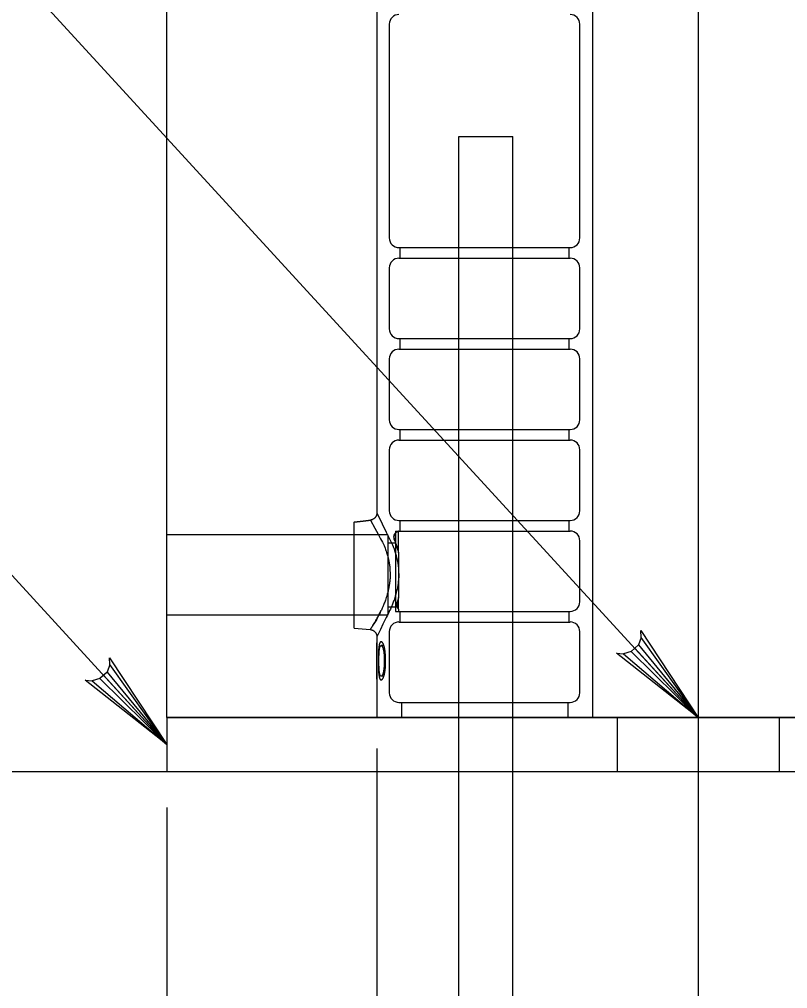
# Model space of a CAD drawing. Extents: x 641328 to 643024, y 298283 to 300065.
# Drawn here: x 641766.11 to 641794.51, y 298994.6 to 299030.41 of the extents above; entities that cross this region are included whole.
import ezdxf

# ---------------------------------------------------------------- set-up
doc = ezdxf.new("R2010")
doc.units = 0
doc.layers.add('2', color=7, linetype='Continuous')

msp = doc.modelspace()

# ---------------------------------------------------------------- linework, layer by layer
at = {"layer": '2'}
for p, q in [((641791.205, 299067.66), (641791.205, 298931.761)), ((641779.322, 299051.082), (641779.322, 299012.175)), ((641787.289, 299051.082), (641787.289, 299004.614)), ((641791.205, 299004.614), (641759.109, 299039.596)), ((641779.785, 299022.335), (641779.785, 299030.235)), ((641786.826, 299022.335), (641786.826, 299030.235)), ((641782.354, 298970.753), (641782.354, 299026.087)), ((641782.354, 299026.087), (641784.354, 299026.087)), ((641784.354, 298970.753), (641784.354, 299026.087)), ((641771.565, 299003.614), (641754.017, 299022.739)), ((641780.14, 299021.98), (641786.47, 299021.98)), ((641780.18, 299021.588), (641780.18, 299021.98)), ((641786.431, 299021.588), (641786.431, 299021.98)), ((641780.14, 299021.588), (641786.47, 299021.588)), ((641779.785, 299018.974), (641779.785, 299021.232)), ((641786.826, 299018.974), (641786.826, 299021.232)), ((641780.14, 299018.619), (641786.47, 299018.619)), ((641780.18, 299018.226), (641780.18, 299018.619)), ((641786.431, 299018.226), (641786.431, 299018.619)), ((641780.14, 299018.226), (641786.47, 299018.226)), ((641779.785, 299015.613), (641779.785, 299017.871)), ((641786.826, 299015.613), (641786.826, 299017.871)), ((641780.14, 299015.257), (641786.47, 299015.257)), ((641780.18, 299014.865), (641780.18, 299015.257)), ((641786.431, 299014.865), (641786.431, 299015.257)), ((641780.14, 299014.865), (641786.47, 299014.865)), ((641779.785, 299012.252), (641779.785, 299014.51)), ((641786.826, 299012.252), (641786.826, 299014.51)), ((641778.482, 299008.552), (641778.482, 299011.838)), ((641780.14, 299011.896), (641786.47, 299011.896)), ((641780.18, 299011.504), (641780.18, 299011.896)), ((641786.431, 299011.504), (641786.431, 299011.896)), ((641778.482, 299011.362), (641771.565, 299011.362)), ((641779.734, 299011.362), (641778.482, 299011.362)), ((641779.734, 299011.362), (641779.734, 299009.878)), ((641780.012, 299011.504), (641780.012, 299010.02)), ((641780.012, 299011.504), (641780.126, 299011.504)), ((641780.126, 299010.702), (641780.126, 299011.498)), ((641780.14, 299011.504), (641786.47, 299011.504)), ((641780.012, 299011.059), (641779.734, 299011.059)), ((641786.826, 299008.891), (641786.826, 299011.149)), ((641780.126, 299010.702), (641780.126, 299009.053)), ((641779.734, 299009.878), (641779.734, 299008.393)), ((641780.012, 299010.02), (641780.012, 299008.536)), ((641780.126, 299008.614), (641780.126, 299009.053)), ((641778.482, 299008.393), (641771.565, 299008.393)), ((641778.482, 299007.917), (641778.482, 299008.552)), ((641778.482, 299008.393), (641778.482, 299008.552)), ((641779.734, 299008.393), (641778.482, 299008.393)), ((641780.012, 299008.696), (641779.734, 299008.696)), ((641780.012, 299008.536), (641780.126, 299008.536)), ((641780.14, 299008.535), (641786.47, 299008.535)), ((641780.18, 299008.143), (641780.18, 299008.535)), ((641786.431, 299008.143), (641786.431, 299008.535)), ((641780.14, 299008.143), (641786.47, 299008.143)), ((641778.482, 299007.917), (641779.08, 299007.865)), ((641779.785, 299005.53), (641779.785, 299007.788)), ((641786.826, 299005.53), (641786.826, 299007.788)), ((641789.095, 299007.574), (641789.084, 299007.824)), ((641789.084, 299007.824), (641791.205, 299004.614)), ((641779.322, 299007.599), (641779.322, 299007.377)), ((641779.326, 299007.377), (641779.322, 299007.377)), ((641779.326, 299006.037), (641779.326, 299007.377)), ((641789.095, 299007.574), (641788.991, 299007.295)), ((641791.205, 299004.614), (641789.095, 299007.574)), ((641779.322, 299007.24), (641779.322, 299006.037)), ((641779.322, 299007.24), (641779.322, 299004.614)), ((641779.326, 299007.24), (641779.322, 299007.24)), ((641779.322, 299007.24), (641779.322, 299007.24)), ((641779.582, 299007.274), (641779.481, 299007.274)), ((641791.205, 299004.614), (641788.183, 299006.994)), ((641788.183, 299006.994), (641788.445, 299006.968)), ((641788.724, 299007.05), (641788.445, 299006.968)), ((641788.445, 299006.968), (641791.205, 299004.614)), ((641788.991, 299007.295), (641788.724, 299007.05)), ((641791.205, 299004.614), (641788.724, 299007.05)), ((641791.205, 299004.614), (641788.857, 299007.173)), ((641788.991, 299007.295), (641791.205, 299004.614)), ((641769.455, 299006.574), (641769.444, 299006.824)), ((641769.444, 299006.824), (641771.565, 299003.614)), ((641779.4, 299006.706), (641779.378, 299006.706)), ((641779.646, 299006.707), (641779.597, 299006.707)), ((641769.351, 299006.295), (641769.084, 299006.05)), ((641769.455, 299006.574), (641769.351, 299006.295)), ((641769.351, 299006.295), (641771.565, 299003.614)), ((641771.565, 299003.614), (641769.455, 299006.574)), ((641779.63, 299006.37), (641779.577, 299006.37)), ((641771.565, 299003.614), (641768.543, 299005.994)), ((641768.543, 299005.994), (641768.805, 299005.968)), ((641769.084, 299006.05), (641768.805, 299005.968)), ((641768.805, 299005.968), (641771.565, 299003.614)), ((641771.565, 299003.614), (641769.084, 299006.05)), ((641771.565, 299003.614), (641769.217, 299006.173)), ((641779.322, 299006.037), (641779.326, 299006.037)), ((641779.582, 299006.14), (641779.481, 299006.14)), ((641780.14, 299005.174), (641786.47, 299005.174)), ((641780.233, 299005.174), (641780.233, 299004.614)), ((641786.378, 299005.174), (641786.378, 299004.614)), ((641771.565, 299004.614), (641810.845, 299004.614)), ((641771.565, 299004.614), (641771.565, 299002.614)), ((641810.845, 299004.614), (641771.565, 299004.614)), ((641771.565, 299004.614), (641771.565, 299002.614)), ((641779.108, 299004.614), (641787.601, 299004.614)), ((641779.322, 299004.614), (641787.289, 299004.614)), ((641779.322, 299003.472), (641779.322, 298953.873)), ((641749.295, 299002.614), (641833.115, 299002.614)), ((641771.565, 299002.614), (641810.845, 299002.614)), ((641771.565, 299001.29), (641771.565, 298953.873))]:
    msp.add_line(p, q, dxfattribs=at)
for points in [[(641771.565, 299004.614), (641771.565, 299067.66)], [(641810.845, 299004.614), (641771.565, 299004.614)]]:
    msp.add_lwpolyline(points, dxfattribs=at)
msp.add_lwpolyline([(641788.205, 299004.614), (641788.205, 299002.614), (641794.205, 299002.614), (641794.205, 299004.614)], close=True, dxfattribs=at)
for centre, start, end in [((641780.14, 299030.235), 90, 180), ((641786.47, 299030.235), 0, 90), ((641780.14, 299022.335), 180, 270), ((641786.47, 299022.335), 270, 0), ((641780.14, 299021.232), 90, 180), ((641786.47, 299021.232), 0, 90), ((641780.14, 299018.974), 180, 270), ((641786.47, 299018.974), 270, 0), ((641780.14, 299017.871), 90, 180), ((641786.47, 299017.871), 0, 90), ((641780.14, 299015.613), 180, 270), ((641786.47, 299015.613), 270, 0), ((641780.14, 299014.51), 90, 180), ((641786.47, 299014.51), 0, 90), ((641780.14, 299012.252), 180, 270), ((641786.47, 299012.252), 270, 0), ((641780.14, 299011.149), 90, 92.3369), ((641786.47, 299011.149), 0, 90), ((641786.47, 299008.891), 270, 0), ((641780.14, 299008.891), 267.6563, 270), ((641780.14, 299007.788), 90, 180), ((641786.47, 299007.788), 0, 90), ((641780.14, 299005.53), 180, 270), ((641786.47, 299005.53), 270, 0)]:
    msp.add_arc(centre, 0.356, start, end, dxfattribs=at)
for points, degree in [([(641779.322, 299012.175), (641779.322, 299012.159), (641779.321, 299012.143), (641779.318, 299012.127), (641779.315, 299012.111), (641779.311, 299012.095), (641779.305, 299012.08), (641779.299, 299012.065), (641779.292, 299012.051), (641779.284, 299012.037), (641779.276, 299012.023), (641779.266, 299012.01), (641779.255, 299011.998), (641779.245, 299011.986), (641779.233, 299011.975), (641779.22, 299011.965), (641779.208, 299011.955), (641779.194, 299011.946), (641779.18, 299011.939), (641779.166, 299011.931), (641779.151, 299011.925), (641779.136, 299011.92), (641779.12, 299011.916), (641779.104, 299011.912), (641779.088, 299011.91)], 3), ([(641779.322, 299012.175), (641779.915, 299010.965), (641779.946, 299010.884), (641779.995, 299010.741), (641780.013, 299010.681), (641780.039, 299010.588), (641780.047, 299010.557), (641780.062, 299010.493), (641780.069, 299010.461), (641780.103, 299010.3), (641780.12, 299010.167), (641780.134, 299009.891), (641780.13, 299009.755), (641780.111, 299009.587), (641780.107, 299009.553), (641780.097, 299009.487), (641780.091, 299009.453), (641780.073, 299009.355), (641780.058, 299009.291), (641780.026, 299009.166), (641780.008, 299009.105), (641779.97, 299008.986), (641779.95, 299008.928), (641779.886, 299008.761), (641779.841, 299008.658), (641779.772, 299008.514), (641779.749, 299008.468), (641779.721, 299008.414), (641779.716, 299008.403), (641779.322, 299007.599)], 3), ([(641778.482, 299011.838), (641778.684, 299011.861), (641778.886, 299011.885), (641779.088, 299011.91)], 2), ([(641779.088, 299011.91), (641779.575, 299011.021), (641779.618, 299010.913), (641779.677, 299010.741), (641779.695, 299010.681), (641779.721, 299010.588), (641779.729, 299010.557), (641779.744, 299010.493), (641779.751, 299010.461), (641779.784, 299010.3), (641779.802, 299010.167), (641779.816, 299009.891), (641779.812, 299009.755), (641779.793, 299009.587), (641779.789, 299009.553), (641779.779, 299009.487), (641779.773, 299009.453), (641779.755, 299009.355), (641779.74, 299009.291), (641779.708, 299009.166), (641779.69, 299009.105), (641779.652, 299008.986), (641779.632, 299008.928), (641779.568, 299008.761), (641779.523, 299008.658), (641779.454, 299008.514), (641779.431, 299008.468), (641779.386, 299008.381), (641779.364, 299008.339), (641779.3, 299008.222), (641779.26, 299008.153), (641779.206, 299008.063), (641779.189, 299008.036), (641779.159, 299007.987), (641779.146, 299007.966), (641779.111, 299007.911), (641779.094, 299007.886), (641779.078, 299007.861), (641779.079, 299007.862), (641779.092, 299007.882), (641779.099, 299007.893), (641779.112, 299007.913), (641779.116, 299007.92), (641779.127, 299007.937), (641779.133, 299007.946), (641779.163, 299007.994), (641779.195, 299008.044), (641779.249, 299008.136), (641779.269, 299008.169), (641779.309, 299008.24), (641779.331, 299008.278), (641779.374, 299008.357), (641779.396, 299008.4), (641779.442, 299008.488), (641779.465, 299008.535), (641779.487, 299008.584)], 3), ([(641779.982, 299011.149), (641779.967, 299011.189), (641779.959, 299011.227), (641779.955, 299011.281), (641779.956, 299011.298), (641779.96, 299011.331), (641779.963, 299011.347), (641779.973, 299011.377), (641779.98, 299011.392), (641779.996, 299011.419), (641780.006, 299011.431), (641780.03, 299011.455), (641780.044, 299011.465), (641780.07, 299011.479), (641780.08, 299011.484), (641780.101, 299011.492), (641780.113, 299011.495), (641780.126, 299011.498)], 3), ([(641780.126, 299011.498), (641780.113, 299011.495), (641780.101, 299011.492), (641780.08, 299011.484), (641780.07, 299011.48), (641780.044, 299011.465), (641780.03, 299011.455), (641780.006, 299011.431), (641779.996, 299011.419), (641779.98, 299011.392), (641779.973, 299011.378), (641779.958, 299011.332), (641779.954, 299011.298), (641779.959, 299011.227), (641779.967, 299011.189), (641779.982, 299011.149)], 3), ([(641780.126, 299011.504), (641780.126, 299011.504), (641780.126, 299011.504), (641780.126, 299011.502), (641780.126, 299011.501), (641780.126, 299011.498)], 3), ([(641780.126, 299011.504), (641780.126, 299011.504), (641780.126, 299011.504), (641780.126, 299011.504)], 2), ([(641780.126, 299011.504), (641780.126, 299011.504), (641780.126, 299011.504), (641780.126, 299011.504)], 2), ([(641779.982, 299011.149), (641780.006, 299011.085), (641780.031, 299011.016), (641780.08, 299010.866), (641780.104, 299010.787), (641780.126, 299010.702)], 3), ([(641780.08, 299008.891), (641780.072, 299008.866), (641780.067, 299008.84), (641780.063, 299008.791), (641780.063, 299008.766), (641780.07, 299008.719), (641780.076, 299008.696), (641780.096, 299008.653), (641780.109, 299008.632), (641780.126, 299008.614)], 3), ([(641780.126, 299008.614), (641780.109, 299008.632), (641780.096, 299008.652), (641780.077, 299008.695), (641780.07, 299008.718), (641780.063, 299008.766), (641780.063, 299008.79), (641780.067, 299008.84), (641780.072, 299008.866), (641780.08, 299008.891)], 3), ([(641780.126, 299009.053), (641780.111, 299008.997), (641780.096, 299008.943), (641780.08, 299008.891)], 2), ([(641779.711, 299008.393), (641779.719, 299008.41), (641779.728, 299008.427), (641779.76, 299008.488), (641779.783, 299008.535), (641779.805, 299008.584)], 3), ([(641780.126, 299008.614), (641780.126, 299008.601), (641780.126, 299008.591), (641780.126, 299008.574), (641780.126, 299008.568), (641780.126, 299008.552), (641780.126, 299008.546), (641780.126, 299008.539), (641780.126, 299008.537), (641780.126, 299008.536), (641780.126, 299008.536), (641780.126, 299008.536)], 3), ([(641780.126, 299008.536), (641780.126, 299008.536), (641780.126, 299008.536), (641780.126, 299008.536)], 2), ([(641780.126, 299008.536), (641780.126, 299008.536), (641780.126, 299008.536), (641780.126, 299008.536)], 2), ([(641779.08, 299007.865), (641779.097, 299007.863), (641779.113, 299007.86), (641779.129, 299007.855), (641779.145, 299007.851), (641779.16, 299007.845), (641779.175, 299007.838), (641779.189, 299007.83), (641779.203, 299007.822), (641779.216, 299007.812), (641779.229, 299007.802), (641779.242, 299007.791), (641779.253, 299007.779), (641779.264, 299007.766), (641779.274, 299007.753), (641779.282, 299007.739), (641779.291, 299007.725), (641779.298, 299007.711), (641779.304, 299007.695), (641779.31, 299007.68), (641779.315, 299007.664), (641779.318, 299007.648), (641779.321, 299007.632), (641779.322, 299007.615), (641779.322, 299007.599)], 3), ([(641779.323, 299007.377), (641779.324, 299007.332), (641779.324, 299007.286), (641779.325, 299007.24)], 3), ([(641779.48, 299007.412), (641779.477, 299007.412), (641779.475, 299007.411), (641779.469, 299007.41), (641779.467, 299007.409), (641779.459, 299007.405), (641779.454, 299007.401), (641779.444, 299007.39), (641779.44, 299007.383), (641779.431, 299007.366), (641779.427, 299007.357), (641779.42, 299007.335), (641779.416, 299007.323), (641779.41, 299007.297), (641779.407, 299007.283), (641779.402, 299007.253), (641779.4, 299007.237), (641779.395, 299007.203), (641779.394, 299007.186), (641779.389, 299007.133), (641779.386, 299007.097), (641779.383, 299007.039), (641779.382, 299007.02), (641779.381, 299006.981), (641779.381, 299006.962), (641779.379, 299006.903), (641779.379, 299006.864), (641779.378, 299006.785), (641779.378, 299006.746), (641779.378, 299006.706)], 3), ([(641779.646, 299006.706), (641779.646, 299006.747), (641779.646, 299006.787), (641779.644, 299006.868), (641779.642, 299006.908), (641779.636, 299006.987), (641779.632, 299007.026), (641779.625, 299007.083), (641779.622, 299007.102), (641779.616, 299007.138), (641779.612, 299007.156), (641779.605, 299007.192), (641779.601, 299007.209), (641779.592, 299007.241), (641779.588, 299007.257), (641779.578, 299007.286), (641779.573, 299007.3), (641779.562, 299007.326), (641779.556, 299007.337), (641779.545, 299007.358), (641779.539, 299007.367), (641779.527, 299007.384), (641779.521, 299007.39), (641779.509, 299007.401), (641779.503, 299007.405), (641779.495, 299007.409), (641779.492, 299007.41), (641779.486, 299007.411), (641779.483, 299007.412), (641779.48, 299007.412)], 3), ([(641779.4, 299006.707), (641779.4, 299006.738), (641779.4, 299006.769), (641779.401, 299006.831), (641779.401, 299006.862), (641779.402, 299006.908), (641779.403, 299006.924), (641779.404, 299006.954), (641779.404, 299006.969), (641779.406, 299006.999), (641779.406, 299007.014), (641779.408, 299007.044), (641779.41, 299007.058), (641779.414, 299007.101), (641779.417, 299007.128), (641779.423, 299007.165), (641779.425, 299007.177), (641779.431, 299007.198), (641779.433, 299007.208), (641779.442, 299007.235), (641779.449, 299007.25), (641779.461, 299007.264), (641779.464, 299007.268), (641779.473, 299007.273), (641779.477, 299007.273), (641779.481, 299007.274)], 3), ([(641779.481, 299007.274), (641779.486, 299007.273), (641779.49, 299007.273), (641779.499, 299007.268), (641779.504, 299007.264), (641779.513, 299007.254), (641779.517, 299007.248), (641779.526, 299007.234), (641779.53, 299007.226), (641779.542, 299007.199), (641779.55, 299007.177), (641779.563, 299007.128), (641779.569, 299007.101), (641779.578, 299007.045), (641779.582, 299007.015), (641779.588, 299006.956), (641779.59, 299006.925), (641779.593, 299006.879), (641779.594, 299006.863), (641779.595, 299006.832), (641779.595, 299006.816), (641779.597, 299006.77), (641779.597, 299006.738), (641779.597, 299006.707)], 3), ([(641779.378, 299006.706), (641779.378, 299006.667), (641779.378, 299006.627), (641779.379, 299006.549), (641779.379, 299006.509), (641779.381, 299006.431), (641779.382, 299006.392), (641779.386, 299006.317), (641779.389, 299006.28), (641779.395, 299006.209), (641779.4, 299006.176), (641779.407, 299006.13), (641779.41, 299006.116), (641779.417, 299006.09), (641779.42, 299006.078), (641779.427, 299006.057), (641779.431, 299006.047), (641779.44, 299006.03), (641779.444, 299006.024), (641779.454, 299006.013), (641779.459, 299006.009), (641779.467, 299006.005), (641779.469, 299006.004), (641779.475, 299006.003), (641779.477, 299006.002), (641779.48, 299006.002)], 3), ([(641779.481, 299006.14), (641779.477, 299006.141), (641779.473, 299006.141), (641779.465, 299006.146), (641779.461, 299006.15), (641779.453, 299006.16), (641779.449, 299006.166), (641779.443, 299006.18), (641779.439, 299006.188), (641779.433, 299006.206), (641779.431, 299006.216), (641779.425, 299006.238), (641779.423, 299006.249), (641779.419, 299006.274), (641779.417, 299006.286), (641779.414, 299006.313), (641779.412, 299006.327), (641779.408, 299006.37), (641779.406, 299006.399), (641779.404, 299006.444), (641779.404, 299006.46), (641779.403, 299006.49), (641779.402, 299006.506), (641779.401, 299006.552), (641779.401, 299006.583), (641779.4, 299006.645), (641779.4, 299006.676), (641779.4, 299006.707)], 3), ([(641779.48, 299006.002), (641779.483, 299006.002), (641779.486, 299006.003), (641779.492, 299006.004), (641779.495, 299006.005), (641779.503, 299006.009), (641779.509, 299006.013), (641779.521, 299006.024), (641779.527, 299006.031), (641779.539, 299006.047), (641779.545, 299006.056), (641779.556, 299006.077), (641779.562, 299006.088), (641779.573, 299006.114), (641779.578, 299006.128), (641779.588, 299006.157), (641779.592, 299006.172), (641779.601, 299006.205), (641779.605, 299006.222), (641779.612, 299006.257), (641779.616, 299006.275), (641779.622, 299006.312), (641779.625, 299006.33), (641779.63, 299006.368), (641779.632, 299006.388), (641779.636, 299006.427), (641779.638, 299006.447), (641779.64, 299006.486), (641779.641, 299006.506), (641779.643, 299006.546), (641779.644, 299006.566), (641779.646, 299006.626), (641779.646, 299006.666), (641779.646, 299006.706)], 3), ([(641779.597, 299006.707), (641779.597, 299006.678), (641779.597, 299006.65), (641779.595, 299006.593), (641779.594, 299006.564), (641779.591, 299006.507), (641779.589, 299006.479), (641779.584, 299006.424), (641779.581, 299006.397), (641779.577, 299006.37)], 3), ([(641779.577, 299006.37), (641779.575, 299006.354), (641779.573, 299006.338), (641779.568, 299006.308), (641779.565, 299006.294), (641779.555, 299006.251), (641779.547, 299006.226), (641779.53, 299006.185), (641779.52, 299006.169), (641779.506, 299006.151), (641779.501, 299006.147), (641779.491, 299006.141), (641779.486, 299006.14), (641779.481, 299006.14)], 3)]:
    msp.add_open_spline(points, degree=degree, dxfattribs=at)

doc.saveas('drawing.dxf')
